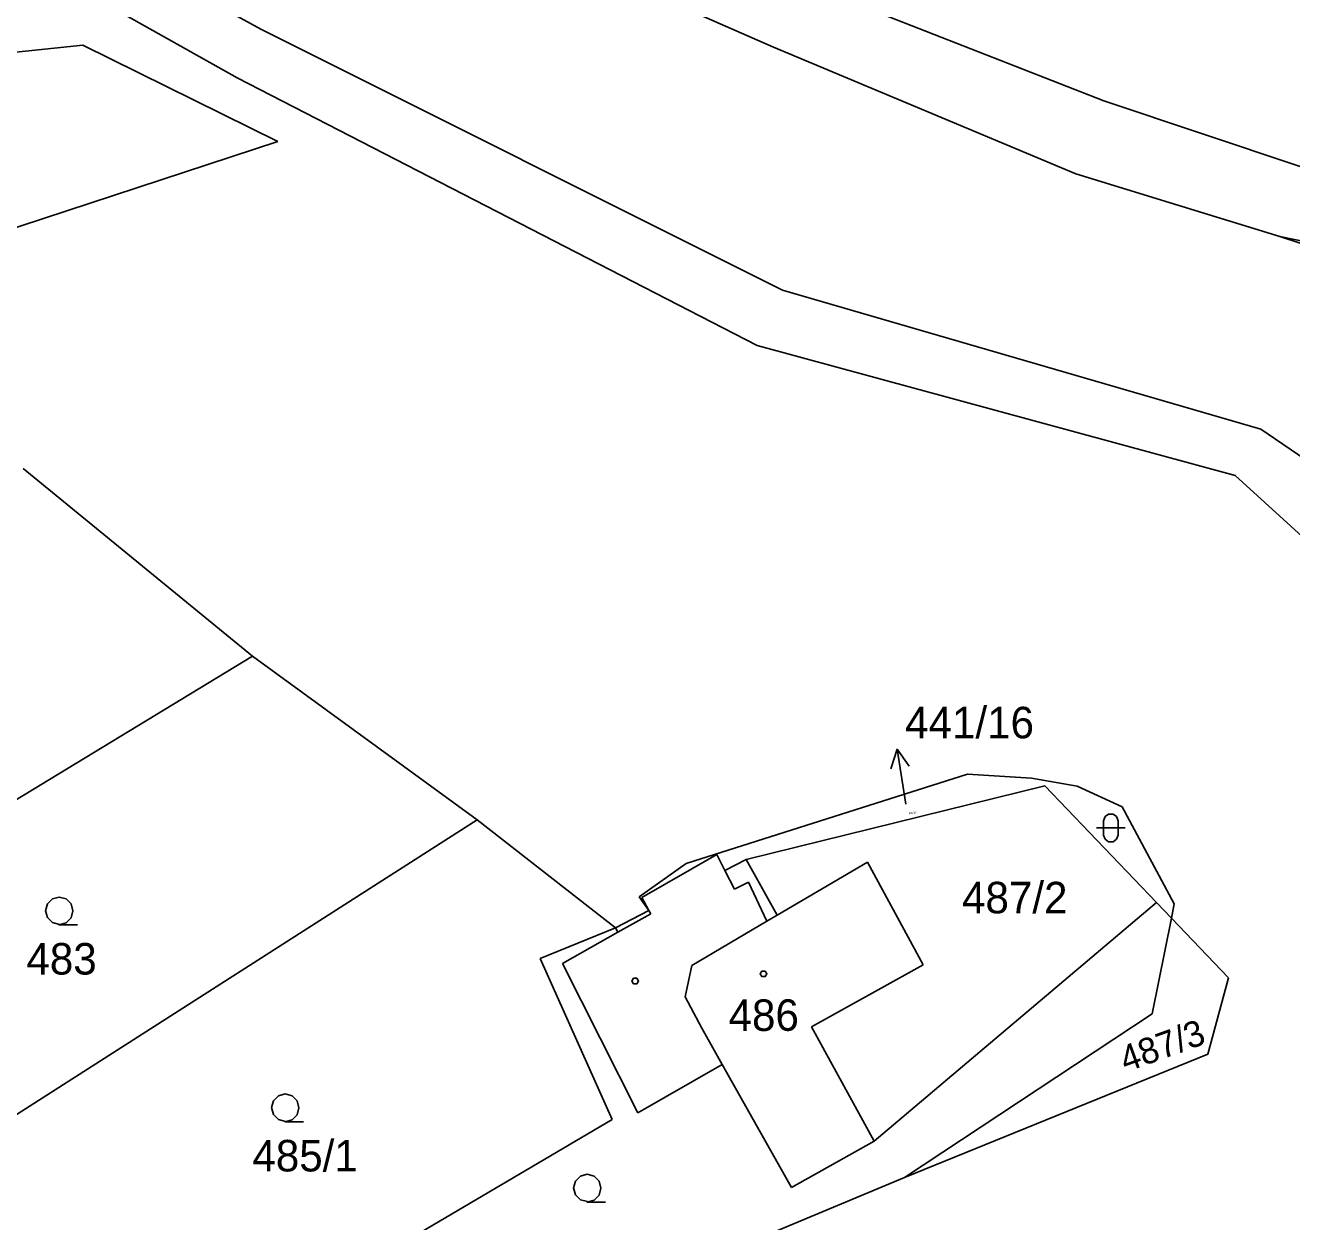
# Model space of a CAD drawing. Extents: x -621797 to -620972, y -1175539 to -1174697.
# Drawn here: x -621381.7 to -621313.4, y -1174869.1 to -1174804.6 of the extents above; entities that cross this region are included whole.
import ezdxf

# ---------------------------------------------------------------- set-up
doc = ezdxf.new("R2010")
doc.units = 0
for name, color, linetype in [('INZ mimo EON - nadz', 7, 'Continuous'), ('Rozvod plynu EON', 7, 'Continuous'), ('SDEL EON', 7, 'Continuous'), ('SDEL EON - popis', 7, 'Continuous'), ('Silnoproud EON', 7, 'Continuous'), ('Silnoproud EON - popis', 7, 'Continuous')]:
    doc.layers.add(name, color=color, linetype=linetype)

msp = doc.modelspace()

# ---------------------------------------------------------------- linework, layer by layer
at = {"layer": 'INZ mimo EON - nadz'}
msp.add_line((-621334.709, -1174843.647), (-621334.24, -1174846.61), dxfattribs=at)
msp.add_lwpolyline([(-621335.047, -1174844.713), (-621334.709, -1174843.647), (-621334.059, -1174844.556)], dxfattribs=at)
at = {"layer": 'Rozvod plynu EON'}
for points in [[(-621341.82, -1174855.61), (-621341.73, -1174855.76), (-621341.82, -1174855.91), (-621342, -1174855.91), (-621342.09, -1174855.76), (-621342, -1174855.61)], [(-621348.74, -1174856), (-621348.65, -1174856.15), (-621348.74, -1174856.3), (-621348.92, -1174856.3), (-621349.01, -1174856.15), (-621348.92, -1174856)]]:
    msp.add_lwpolyline(points, close=True, dxfattribs=at)
at = {"layer": 'SDEL EON'}
msp.add_lwpolyline([(-621323.565, -1174847.505), (-621323.488, -1174847.282), (-621323.296, -1174847.143), (-621323.057, -1174847.143), (-621322.864, -1174847.282), (-621322.787, -1174847.505), (-621322.787, -1174848.275), (-621322.864, -1174848.498), (-621323.057, -1174848.637), (-621323.296, -1174848.637), (-621323.488, -1174848.498), (-621323.565, -1174848.275)], close=True, dxfattribs=at)
for points in [[(-621323.95, -1174847.89), (-621322.972, -1174847.89), (-621322.41, -1174847.89)], [(-621379.89, -1174853.1), (-621380.27, -1174853), (-621380.54, -1174852.73), (-621380.64, -1174852.36), (-621380.54, -1174851.99), (-621380.27, -1174851.72), (-621379.9, -1174851.62), (-621379.53, -1174851.72), (-621379.26, -1174851.99), (-621379.16, -1174852.37), (-621379.26, -1174852.75), (-621379.53, -1174853.02), (-621379.91, -1174853.12), (-621378.91, -1174853.12)], [(-621367.7, -1174863.72), (-621368.08, -1174863.62), (-621368.35, -1174863.35), (-621368.45, -1174862.98), (-621368.35, -1174862.61), (-621368.08, -1174862.34), (-621367.71, -1174862.24), (-621367.34, -1174862.34), (-621367.07, -1174862.61), (-621366.97, -1174862.99), (-621367.07, -1174863.37), (-621367.34, -1174863.64), (-621367.72, -1174863.74), (-621366.72, -1174863.74)], [(-621351.41, -1174868.05), (-621351.79, -1174867.95), (-621352.06, -1174867.68), (-621352.16, -1174867.31), (-621352.06, -1174866.94), (-621351.79, -1174866.67), (-621351.42, -1174866.57), (-621351.05, -1174866.67), (-621350.78, -1174866.94), (-621350.68, -1174867.32), (-621350.78, -1174867.7), (-621351.05, -1174867.97), (-621351.43, -1174868.07), (-621350.43, -1174868.07)]]:
    msp.add_lwpolyline(points, dxfattribs=at)
at = {"layer": 'SDEL EON - popis'}
for p, q in [((-621323.55, -1174808.67), (-621340.16, -1174802.18)), ((-621312.96, -1174812.22), (-621323.55, -1174808.67)), ((-621265.55, -1174825.79), (-621314.05, -1174816)), ((-621343.99, -1174850.19), (-621343.48, -1174851.2)), ((-621343.48, -1174851.2), (-621342.72, -1174850.82)), ((-621342.72, -1174850.82), (-621341.73, -1174852.93)), ((-621347.99, -1174852.52), (-621348.09, -1174852.34)), ((-621347.99, -1174852.52), (-621349.77, -1174853.52)), ((-621341.73, -1174852.93), (-621345.78, -1174855.32)), ((-621341.17, -1174852.6), (-621341.73, -1174852.93)), ((-621345.78, -1174855.32), (-621346.13, -1174857.01)), ((-621346.13, -1174857.01), (-621345.24, -1174858.7)), ((-621344.14, -1174860.66), (-621345.24, -1174858.7))]:
    msp.add_line(p, q, dxfattribs=at)
at = {"layer": 'Silnoproud EON'}
for p, q in [((-621404.3, -1174788.29), (-621370.31, -1174807.44)), ((-621341.37, -1174805.79), (-621364.7, -1174795.51)), ((-621369.02, -1174804.81), (-621381.53, -1174797.95)), ((-621340.88, -1174818.89), (-621369.02, -1174804.81)), ((-621378.63, -1174805.68), (-621412.27, -1174809.1)), ((-621368.11, -1174810.87), (-621378.63, -1174805.68)), ((-621325.07, -1174812.61), (-621341.37, -1174805.79)), ((-621370.31, -1174807.44), (-621342.26, -1174821.87)), ((-621395.03, -1174819.7), (-621368.11, -1174810.87)), ((-621314.05, -1174816), (-621325.07, -1174812.61)), ((-621314.05, -1174816), (-621292.92, -1174822.99)), ((-621315.09, -1174826.39), (-621340.88, -1174818.89)), ((-621342.26, -1174821.87), (-621316.47, -1174828.88)), ((-621296.85, -1174838.84), (-621315.09, -1174826.39)), ((-621369.48, -1174838.62), (-621381.84, -1174828.51)), ((-621296.88, -1174846.73), (-621316.47, -1174828.88)), ((-621369.48, -1174838.62), (-621394.29, -1174853.7)), ((-621357.36, -1174847.45), (-621369.48, -1174838.62)), ((-621346.09, -1174849.82), (-621330.9, -1174844.99)), ((-621330.9, -1174844.99), (-621327.46, -1174845.2)), ((-621327.46, -1174845.2), (-621325, -1174845.64)), ((-621326.74, -1174845.63), (-621342.85, -1174849.59)), ((-621320.72, -1174851.91), (-621326.74, -1174845.63)), ((-621325, -1174845.64), (-621322.57, -1174846.75)), ((-621322.57, -1174846.75), (-621319.75, -1174851.98)), ((-621357.36, -1174847.45), (-621389.1, -1174867.76)), ((-621349.89, -1174853.28), (-621357.36, -1174847.45)), ((-621348.48, -1174851.65), (-621344.43, -1174849.32)), ((-621344.43, -1174849.32), (-621343.99, -1174850.19)), ((-621342.85, -1174849.59), (-621343.99, -1174850.19)), ((-621342.85, -1174849.59), (-621341.17, -1174852.6)), ((-621348.62, -1174851.61), (-621346.09, -1174849.82)), ((-621336.3, -1174849.74), (-621341.17, -1174852.6)), ((-621333.3, -1174855.28), (-621336.3, -1174849.74)), ((-621348.09, -1174852.34), (-621348.62, -1174851.61)), ((-621348.09, -1174852.34), (-621348.48, -1174851.65)), ((-621348.09, -1174852.34), (-621349.89, -1174853.28)), ((-621335.95, -1174864.78), (-621320.72, -1174851.91)), ((-621319.91, -1174852.76), (-621320.72, -1174851.91)), ((-621319.75, -1174851.98), (-621319.91, -1174852.76)), ((-621319.91, -1174852.76), (-621320.95, -1174857.92)), ((-621316.82, -1174855.98), (-621319.91, -1174852.76)), ((-621349.89, -1174853.28), (-621353.96, -1174854.93)), ((-621349.77, -1174853.52), (-621352.75, -1174855.2)), ((-621349.89, -1174853.28), (-621349.77, -1174853.52)), ((-621353.96, -1174854.93), (-621350.07, -1174863.62)), ((-621352.75, -1174855.2), (-621348.69, -1174863.25)), ((-621339.33, -1174858.62), (-621333.3, -1174855.28)), ((-621316.82, -1174855.98), (-621317.94, -1174860.1)), ((-621320.95, -1174857.92), (-621334.3, -1174866.75)), ((-621339.33, -1174858.62), (-621335.95, -1174864.78)), ((-621317.94, -1174860.1), (-621334.3, -1174866.75)), ((-621348.69, -1174863.25), (-621344.14, -1174860.66)), ((-621340.4, -1174867.29), (-621344.14, -1174860.66)), ((-621350.07, -1174863.62), (-621380.4, -1174881.45)), ((-621335.95, -1174864.78), (-621340.4, -1174867.29)), ((-621334.3, -1174866.75), (-621350.1, -1174873.33))]:
    msp.add_line(p, q, dxfattribs=at)

# ---------------------------------------------------------------- texts
at = {"layer": 'INZ mimo EON - nadz'}
msp.add_text('441/16', height=1.7, dxfattribs=at).set_placement((-621334.273, -1174843.06))
at = {"layer": 'Silnoproud EON - popis'}
for s, height, rotation, p in [('441/16', 0.1, 7.21927, (-621334.066, -1174847.158)), ('486', 1.7, 0.22918, (-621343.793, -1174858.849)), ('487/3', 1.4, 19.82434, (-621322.376, -1174861.084))]:
    msp.add_text(s, height=height, rotation=rotation, dxfattribs=at).set_placement(p)
for s, p in [('487/2', (-621331.203, -1174852.5)), ('483', (-621381.673, -1174855.8)), ('485/1', (-621369.483, -1174866.42))]:
    msp.add_text(s, height=1.7, dxfattribs=at).set_placement(p)

doc.saveas('drawing.dxf')
